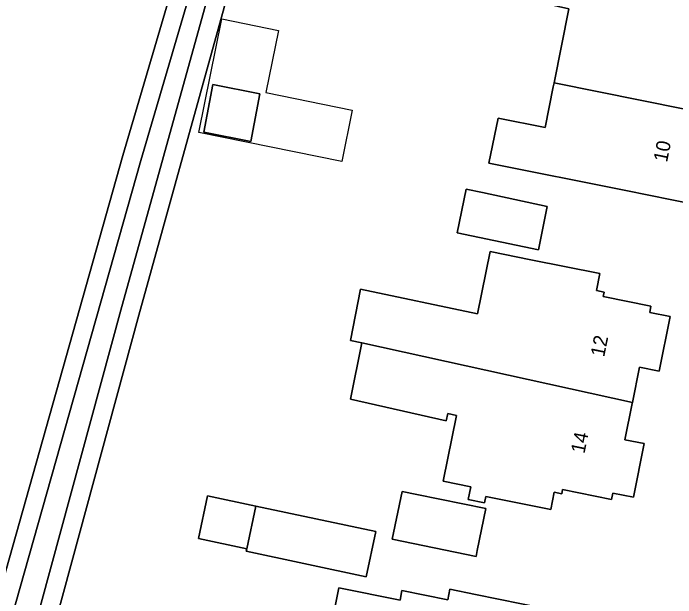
# Model space of a CAD drawing. Extents: x 161772 to 163126, y 383092 to 383917.
# Drawn here: x 162197.53 to 162244.45, y 383707.95 to 383749.32 of the extents above; entities that cross this region are included whole.
import ezdxf

# ---------------------------------------------------------------- set-up
doc = ezdxf.new("R2010")
doc.units = 0
for name, color, linetype in [('IMGEO_Erf', 7, 'Continuous'), ('IMGEO_Oever', 7, 'Continuous'), ('IMGEO_Pand', 7, 'Continuous'), ('IMGEO_Pand_nummerreeks', 7, 'Continuous'), ('IMGEO_Pand_vergunning_verleend', 7, 'Continuous'), ('IMGEO_Waterloop', 7, 'Continuous')]:
    doc.layers.add(name, color=color, linetype=linetype)

msp = doc.modelspace()

# ---------------------------------------------------------------- linework, layer by layer
at = {"layer": 'IMGEO_Erf'}
msp.add_lwpolyline([(162195.823, 383705.741), (162205.292, 383739.26), (162210.76, 383757.864), (162212.585, 383767.097), (162216.818, 383768.48), (162212.478, 383749.735), (162206.418, 383727.953), (162200.049, 383704.489), (162188.646, 383671.026)], dxfattribs=at)
for points in [[(162231.22, 383738.717), (162231.862, 383741.9), (162235.19, 383741.229), (162235.772, 383744.115), (162235.828, 383744.395), (162236.883, 383749.623), (162235.193, 383750), (162232.708, 383750.506), (162233.413, 383753.99), (162234.113, 383757.45), (162237.272, 383756.805), (162238.028, 383760.509), (162241.957, 383759.706), (162241.757, 383758.727), (162245.266, 383758.016), (162250.166, 383757.024), (162248.902, 383750.832), (162248.732, 383750), (162247.638, 383744.642), (162245.592, 383745.055), (162245.081, 383742.525), (162247.086, 383742.12), (162245.807, 383735.776), (162240.906, 383736.764)], [(162211.019, 383740.893), (162211.671, 383744.266), (162214.999, 383743.622), (162214.347, 383740.25)], [(162229.613, 383736.868), (162230.758, 383736.632), (162235.352, 383735.648), (162234.721, 383732.58), (162228.974, 383733.764)], [(162222.114, 383729.795), (162230.408, 383728.054), (162231.296, 383732.457), (162234.176, 383731.876), (162239.077, 383730.888), (162238.835, 383729.686), (162239.37, 383729.578), (162239.307, 383729.267), (162242.693, 383728.584), (162242.604, 383728.144), (162244.056, 383727.851), (162243.275, 383723.98), (162241.879, 383724.262), (162241.374, 383721.757), (162241.361, 383721.695), (162240.844, 383719.13), (162242.218, 383718.853), (162241.453, 383715.059), (162239.991, 383715.353), (162239.9, 383714.901), (162236.43, 383715.601), (162236.371, 383715.309), (162235.84, 383715.417), (162235.591, 383714.185), (162230.992, 383715.112), (162230.904, 383714.676), (162229.76, 383714.906), (162229.942, 383715.808), (162227.983, 383716.203), (162228.918, 383720.837), (162228.308, 383720.977), (162228.19, 383720.464), (162221.406, 383721.994), (162222.216, 383725.986), (162221.426, 383726.16)], [(162214.037, 383711.238), (162214.074, 383711.414), (162210.653, 383712.14), (162211.294, 383715.157), (162214.714, 383714.431), (162223.212, 383712.627), (162222.535, 383709.435)], [(162224.378, 383712.087), (162225.072, 383715.473), (162226.113, 383715.26), (162231.004, 383714.258), (162230.395, 383711.286), (162230.31, 383710.872)], [(162220.75, 383702.661), (162219.438, 383702.925), (162220.594, 383708.66), (162224.924, 383707.787), (162225.059, 383708.456), (162228.312, 383707.8), (162228.462, 383708.545), (162230.262, 383708.182), (162235.163, 383707.194), (162234.847, 383705.628), (162238.602, 383704.87), (162237.635, 383700.076), (162238.242, 383699.541), (162237.77, 383697.199), (162236.981, 383696.675), (162236.778, 383695.671), (162231.877, 383696.659), (162229.414, 383697.156), (162228.754, 383696.401), (162226.116, 383696.933), (162225.795, 383697.885), (162224.095, 383698.228), (162223.929, 383697.404), (162219.856, 383698.226)]]:
    msp.add_lwpolyline(points, close=True, dxfattribs=at)
at = {"layer": 'IMGEO_Oever'}
for points in [[(162188.646, 383671.026), (162200.049, 383704.489), (162206.418, 383727.953), (162212.478, 383749.735), (162216.818, 383768.48), (162212.585, 383767.097), (162210.76, 383757.864), (162205.292, 383739.26), (162195.823, 383705.741)], [(162197.09, 383705.353), (162206.565, 383738.893), (162212.048, 383757.548), (162213.734, 383766.079), (162213.79, 383766.31), (162213.855, 383766.457), (162214.091, 383766.718), (162214.319, 383766.822), (162214.457, 383766.824), (162214.731, 383766.637), (162214.879, 383766.31), (162214.889, 383766.159), (162214.862, 383765.923), (162211.194, 383750.062), (162205.141, 383728.304), (162198.782, 383704.876), (162187.322, 383671.248)]]:
    msp.add_lwpolyline(points, dxfattribs=at)
at = {"layer": 'IMGEO_Pand'}
for points in [[(162248.902, 383750.832), (162233.413, 383753.99), (162232.708, 383750.506), (162235.193, 383750), (162236.883, 383749.623), (162235.828, 383744.395), (162245.081, 383742.525), (162245.592, 383745.055), (162247.638, 383744.642), (162248.732, 383750)], [(162214.999, 383743.622), (162211.671, 383744.266), (162211.019, 383740.893), (162214.347, 383740.25)], [(162235.828, 383744.395), (162235.772, 383744.115), (162235.19, 383741.229), (162231.862, 383741.9), (162231.22, 383738.717), (162240.906, 383736.764), (162245.807, 383735.776), (162247.086, 383742.12), (162245.081, 383742.525)], [(162235.352, 383735.648), (162230.758, 383736.632), (162229.613, 383736.868), (162228.974, 383733.764), (162234.721, 383732.58)], [(162241.879, 383724.262), (162243.275, 383723.98), (162244.056, 383727.851), (162242.604, 383728.144), (162242.693, 383728.584), (162239.307, 383729.267), (162239.37, 383729.578), (162238.835, 383729.686), (162239.077, 383730.888), (162234.176, 383731.876), (162231.296, 383732.457), (162230.408, 383728.054), (162222.114, 383729.795), (162221.426, 383726.16), (162222.216, 383725.986), (162241.374, 383721.757)], [(162222.216, 383725.986), (162221.406, 383721.994), (162228.19, 383720.464), (162228.308, 383720.977), (162228.918, 383720.837), (162227.983, 383716.203), (162229.942, 383715.808), (162229.76, 383714.906), (162230.904, 383714.676), (162230.992, 383715.112), (162235.591, 383714.185), (162235.84, 383715.417), (162236.371, 383715.309), (162236.43, 383715.601), (162239.9, 383714.901), (162239.991, 383715.353), (162241.453, 383715.059), (162242.218, 383718.853), (162240.844, 383719.13), (162241.361, 383721.695), (162241.374, 383721.757)], [(162214.714, 383714.431), (162211.294, 383715.157), (162210.653, 383712.14), (162214.074, 383711.414)], [(162230.395, 383711.286), (162231.004, 383714.258), (162226.113, 383715.26), (162225.072, 383715.473), (162224.378, 383712.087), (162230.31, 383710.872)], [(162223.212, 383712.627), (162214.714, 383714.431), (162214.074, 383711.414), (162214.037, 383711.238), (162222.535, 383709.435)], [(162238.602, 383704.87), (162234.847, 383705.628), (162235.163, 383707.194), (162230.262, 383708.182), (162228.462, 383708.545), (162228.312, 383707.8), (162225.059, 383708.456), (162224.924, 383707.787), (162220.594, 383708.66), (162219.438, 383702.925), (162220.75, 383702.661), (162219.856, 383698.226), (162223.929, 383697.404), (162224.095, 383698.228), (162225.795, 383697.885), (162226.116, 383696.933), (162228.754, 383696.401), (162229.414, 383697.156), (162231.877, 383696.659), (162236.778, 383695.671), (162236.981, 383696.675), (162237.77, 383697.199), (162238.242, 383699.541), (162237.635, 383700.076)]]:
    msp.add_lwpolyline(points, close=True, dxfattribs=at)
at = {"layer": 'IMGEO_Pand_vergunning_verleend'}
msp.add_lwpolyline([(162210.679, 383740.869), (162212.312, 383748.915), (162216.315, 383748.102), (162215.421, 383743.702), (162221.531, 383742.461), (162220.791, 383738.816)], close=True, dxfattribs=at)
at = {"layer": 'IMGEO_Waterloop'}
msp.add_lwpolyline([(162187.322, 383671.248), (162198.782, 383704.876), (162205.141, 383728.304), (162211.194, 383750.062), (162214.862, 383765.923), (162214.889, 383766.159), (162214.879, 383766.31), (162214.731, 383766.637), (162214.457, 383766.824), (162214.319, 383766.822), (162214.091, 383766.718), (162213.855, 383766.457), (162213.79, 383766.31), (162213.734, 383766.079), (162212.048, 383757.548), (162206.565, 383738.893), (162197.09, 383705.353)], dxfattribs=at)

# ---------------------------------------------------------------- texts
at = {"layer": 'IMGEO_Pand_nummerreeks'}
for s, rotation, p in [('10', 78.6015, (162243.831, 383738.728)), ('12', 78.4632, (162239.378, 383724.944)), ('14', 78.4632, (162237.983, 383718.106))]:
    msp.add_text(s, height=1, rotation=rotation, dxfattribs=at).set_placement(p)

doc.saveas('drawing.dxf')
